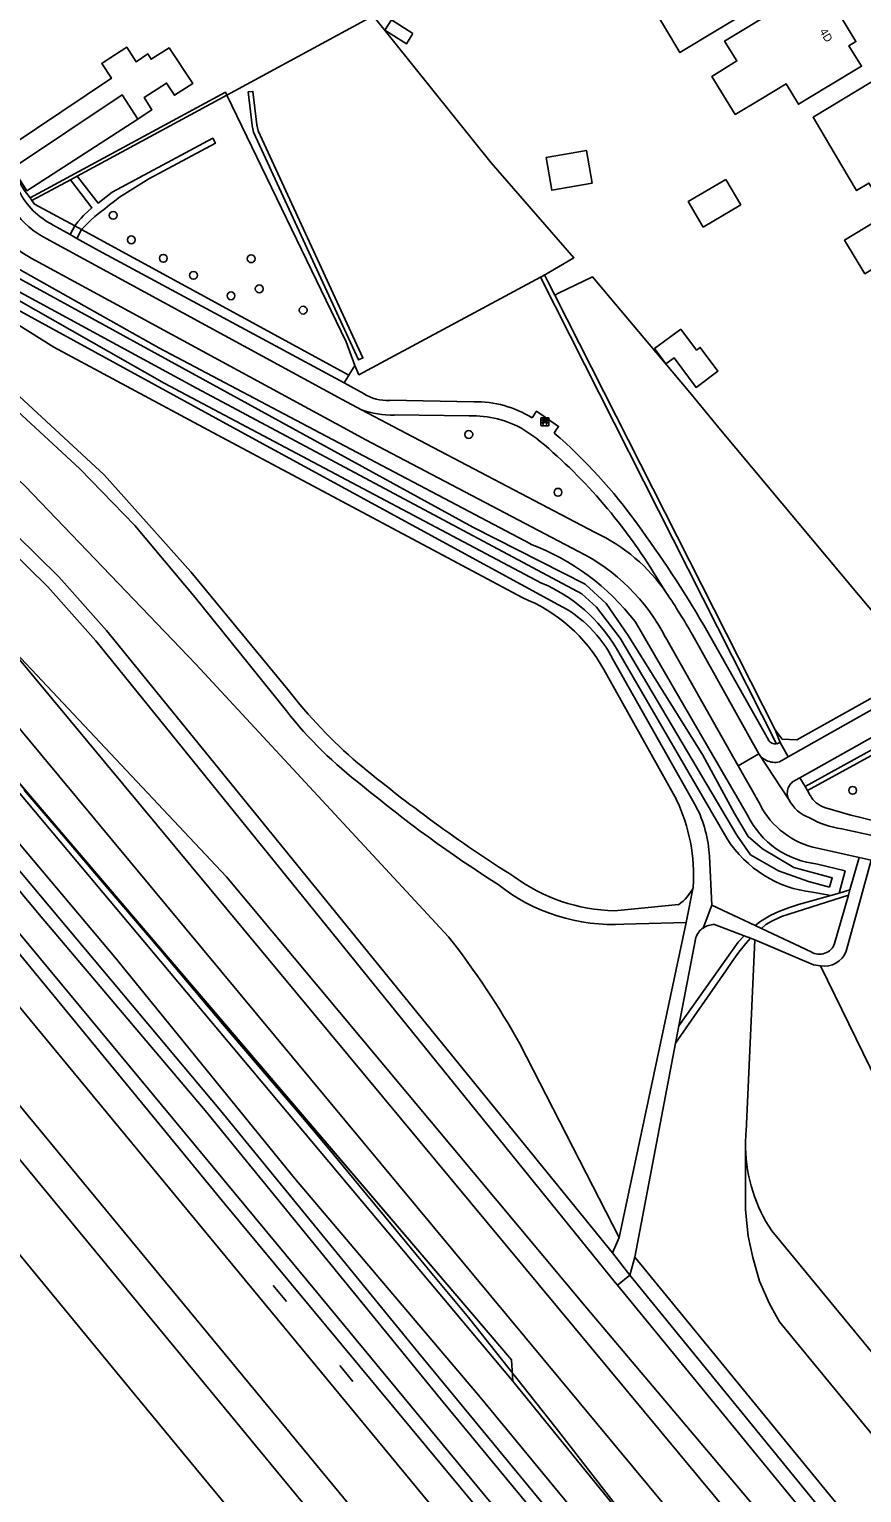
# Model space of a CAD drawing. Extents: x 157321 to 158827, y 386650 to 388532.
# Drawn here: x 157520.9 to 157625, y 387367.2 to 387550 of the extents above; entities that cross this region are included whole.
import ezdxf

# ---------------------------------------------------------------- set-up
doc = ezdxf.new("R2010")
doc.units = 0
for name, color, linetype in [('IMGEO_Bank', 7, 'Continuous'), ('IMGEO_Berm_groen', 7, 'Continuous'), ('IMGEO_Boom', 7, 'Continuous'), ('IMGEO_Fietspad_gesloten', 7, 'Continuous'), ('IMGEO_Grasland_overig', 7, 'Continuous'), ('IMGEO_Groenvoorziening', 7, 'Continuous'), ('IMGEO_Haag', 7, 'Continuous'), ('IMGEO_Hek', 7, 'Continuous'), ('IMGEO_Loofbos', 7, 'Continuous'), ('IMGEO_Pand', 7, 'Continuous'), ('IMGEO_Pand_nummerreeks', 7, 'Continuous'), ('IMGEO_Spoor', 7, 'Continuous'), ('IMGEO_Spoorbaan_halfverhard', 7, 'Continuous'), ('IMGEO_Voetpad_halfverhard', 7, 'Continuous'), ('IMGEO_Voetpad_onverhard', 7, 'Continuous'), ('IMGEO_Voetpad_open', 7, 'Continuous'), ('IMGEO_Waterloop', 7, 'Continuous')]:
    doc.layers.add(name, color=color, linetype=linetype)

msp = doc.modelspace()

# ---------------------------------------------------------------- linework, layer by layer
at = {"layer": 'IMGEO_Bank'}
for p, q in [((157584.9, 387500.57), (157584.9, 387501.41)), ((157584.9, 387501.41), (157584.9, 387500.57)), ((157584.97, 387501.5), (157585.81, 387501.5)), ((157585.81, 387501.5), (157584.97, 387501.5)), ((157585.21, 387501), (157585.21, 387501.11)), ((157585.25, 387501.11), (157585.25, 387501)), ((157585.54, 387501.11), (157585.26, 387501.11)), ((157585.26, 387501), (157585.54, 387501)), ((157585.55, 387501), (157585.55, 387501.11)), ((157585.59, 387501.11), (157585.59, 387501)), ((157585.9, 387501.42), (157585.9, 387500.58)), ((157585.9, 387500.58), (157585.9, 387501.42)), ((157585.82, 387500.5), (157584.98, 387500.5)), ((157584.98, 387500.5), (157585.82, 387500.5)), ((157585.59, 387500.89), (157585.2, 387500.89))]:
    msp.add_line(p, q, dxfattribs=at)
for points in [[(157585.15, 387500.89), (157585, 387500.89), (157585.11, 387501), (157585.2, 387501)], [(157585.2, 387501.11), (157585.11, 387501.11), (157585.11, 387501.28), (157585.68, 387501.28), (157585.68, 387501.11), (157585.6, 387501.11)], [(157585.6, 387501), (157585.68, 387501), (157585.79, 387500.89), (157585.65, 387500.89)], [(157585.2, 387500.89), (157585.2, 387500.68), (157585.15, 387500.68), (157585.15, 387500.89)], [(157585.64, 387500.89), (157585.64, 387500.68), (157585.6, 387500.68), (157585.6, 387500.89)]]:
    msp.add_lwpolyline(points, dxfattribs=at)
for centre, radius, start, end in [((157584.98, 387501.42), 0.0779, 92.4484, 184.2845), ((157584.98, 387501.42), 0.0779, 92.4484, 184.2845), ((157585.2, 387501.11), 0.00671, 2.8957, 87.1043), ((157585.2, 387501), 0.00671, 272.8957, 357.1043), ((157585.26, 387501.11), 0.00671, 92.8957, 177.1043), ((157585.26, 387501), 0.00671, 182.8957, 267.1043), ((157585.54, 387501.11), 0.00671, 2.8957, 87.1043), ((157585.54, 387501), 0.00671, 272.8957, 357.1043), ((157585.6, 387501.11), 0.00671, 92.8957, 177.1043), ((157585.6, 387501), 0.00671, 182.8957, 267.1043), ((157585.82, 387501.42), 0.0779, 2.4484, 94.2845), ((157585.82, 387501.42), 0.0779, 2.4484, 94.2845), ((157584.98, 387500.57), 0.0779, 182.4484, 274.2845), ((157584.98, 387500.57), 0.0779, 182.4484, 274.2845), ((157585.15, 387500.89), 0.00671, 2.8957, 87.1043), ((157585.2, 387500.89), 0.00671, 92.8957, 177.1043), ((157585.59, 387500.89), 0.00671, 2.8957, 87.1043), ((157585.65, 387500.89), 0.00671, 92.8957, 177.1043), ((157585.82, 387500.57), 0.0779, 272.4484, 4.2845), ((157585.82, 387500.57), 0.0779, 272.4484, 4.2845)]:
    msp.add_arc(centre, radius, start, end, dxfattribs=at)
at = {"layer": 'IMGEO_Berm_groen'}
for points in [[(157516.64, 387522.38), (157517.83, 387521.3), (157519.13, 387520.36), (157537.14, 387510.24), (157556.55, 387500), (157583.61, 387485.72)], [(157596.69, 387476.03), (157610.75, 387451.84)], [(157619.5, 387445.73), (157622.93, 387444.88), (157622.21, 387442.1)]]:
    msp.add_lwpolyline(points, dxfattribs=at)
for centre, radius, start, end in [((157572.82, 387457.47), 30.23, 37.8597, 69.1029), ((157620.59, 387456.61), 10.94, 205.9041, 264.3089)]:
    msp.add_arc(centre, radius, start, end, dxfattribs=at)
at = {"layer": 'IMGEO_Boom'}
for centre in [(157531.42, 387526.78), (157533.69, 387523.72), (157537.68, 387521.41), (157548.67, 387521.36), (157541.46, 387519.28), (157549.68, 387517.6), (157546.15, 387516.73), (157555.17, 387514.93), (157575.88, 387499.4), (157587.04, 387492.18), (157623.89, 387454.93)]:
    msp.add_circle(centre, 0.489, dxfattribs=at)
at = {"layer": 'IMGEO_Fietspad_gesloten'}
for points in [[(157562.47, 387502.49), (157560.04, 387503.76), (157523.03, 387523.87)], [(157589.59, 387484.79), (157562.94, 387498.78), (157560.71, 387500), (157521.18, 387521.45)], [(157562.47, 387502.49), (157567.23, 387500), (157591.69, 387487.16)], [(157609.56, 387458.01), (157600.5, 387474.06)], [(157612.16, 387459.49), (157603.86, 387474.36)], [(157633.34, 387468.97), (157630.82, 387467.56), (157615.83, 387459.13)], [(157617.28, 387456.5), (157632.86, 387465.24), (157633.78, 387465.75)], [(157612.16, 387459.49), (157609.56, 387458.01)], [(157615.9, 387453.79), (157612.16, 387459.49)], [(157615.83, 387459.13), (157614.73, 387458.51), (157614.51, 387458.46), (157614.31, 387458.43), (157614.1, 387458.43), (157613.89, 387458.44), (157613.68, 387458.47), (157613.48, 387458.52), (157613.28, 387458.58), (157613.09, 387458.67), (157612.91, 387458.77), (157612.73, 387458.88), (157612.57, 387459.01), (157612.42, 387459.16), (157612.29, 387459.32), (157612.16, 387459.49)], [(157612.3, 387453.16), (157609.56, 387458.01)], [(157615.9, 387453.79), (157615.88, 387453.82), (157615.82, 387453.97), (157615.77, 387454.12), (157615.74, 387454.28), (157615.71, 387454.44), (157615.71, 387454.6), (157615.72, 387454.76), (157615.74, 387454.92), (157615.77, 387455.07), (157615.82, 387455.23), (157615.89, 387455.37), (157615.96, 387455.51), (157616.05, 387455.65), (157616.15, 387455.77), (157616.26, 387455.89), (157616.38, 387455.99), (157616.51, 387456.09), (157616.65, 387456.17), (157617.28, 387456.5)], [(157628.24, 387448.87), (157622.54, 387450.13)], [(157624.71, 387446.53), (157619.48, 387447.73)], [(157624.71, 387446.53), (157626.18, 387446.2)]]:
    msp.add_lwpolyline(points, dxfattribs=at)
for centre, radius, start, end in [((157528.6, 387534.33), 11.85, 191.0101, 241.9677), ((157526.63, 387532.23), 12.08, 228.9851, 243.1767), ((157582.17, 387466.88), 22.4, 34.5492, 64.8511), ((157578.57, 387462.68), 24.7, 27.411, 63.505), ((157530.78, 387432.71), 84.11, 29.68, 33.8684), ((157620.14, 387455.96), 4.76, 207.2095, 249.9592), ((157621.47, 387457.82), 10.29, 206.9682, 258.8592), ((157624.1, 387461.41), 11.39, 240.5598, 262.1195)]:
    msp.add_arc(centre, radius, start, end, dxfattribs=at)
at = {"layer": 'IMGEO_Grasland_overig'}
for points in [[(158118.38, 386712.07), (158096.99, 386738.87), (158047.33, 386798.83), (157996.11, 386860.19), (157951.8, 386913.77), (157861.9, 387021.98), (157796.63, 387101.23), (157746.6, 387161.8), (157682.89, 387239.1), (157624.89, 387309.15), (157593.06, 387348.18), (157583.65, 387359.86), (157556.84, 387392.28), (157497.66, 387463.56), (157461.47, 387507.55), (157432.19, 387542.64), (157421.96, 387552.71), (157419.49, 387555.3), (157418.93, 387554.85), (157437.28, 387534.06), (157449.56, 387519.43), (157475.31, 387488.45), (157486.06, 387475.38)], [(157581.38, 387381.11), (157503.88, 387473.4), (157482.29, 387498.84), (157449.7, 387536.84), (157442.19, 387546.01), (157441.9, 387546.25), (157441.54, 387546.41), (157440.76, 387546.47), (157440.41, 387546.35), (157438.95, 387545.44), (157437.57, 387544.32), (157436.87, 387543.75)], [(157436.87, 387543.75), (157437.31, 387542.08), (157437.72, 387541.12), (157450.61, 387525.73), (157472.21, 387499.44), (157493.83, 387473.48), (157521.96, 387439.69), (157542.93, 387414.95), (157572.69, 387378.49), (157623.84, 387316.66), (157655.21, 387278.32), (157677.3, 387251.89), (157695.31, 387230.06), (157707.9, 387214.96), (157722.93, 387196.42), (157743.7, 387171.28), (157758, 387153.8), (157775.5, 387132.86), (157786.69, 387119.27), (157803.44, 387099.18), (157815.72, 387084)], [(157477.63, 387505.03), (157535.59, 387437.19), (157581.23, 387383.78), (157581.38, 387381.11)]]:
    msp.add_lwpolyline(points, dxfattribs=at)
at = {"layer": 'IMGEO_Groenvoorziening'}
for points in [[(157563.94, 387551.69), (157545.64, 387541.81)], [(157563.94, 387551.69), (157578.68, 387533.35), (157589.02, 387521.49), (157585.19, 387519.24)], [(157545.64, 387541.81), (157560.57, 387510.96), (157561.65, 387508.03)], [(157584.98, 387480.84), (157548.78, 387500), (157537.78, 387505.83), (157517.17, 387517.51), (157514.65, 387520.09)], [(157561.65, 387508.03), (157562.15, 387506.87), (157584.85, 387519.05)], [(157586.65, 387516.82), (157587.12, 387517.05), (157591.37, 387519.09), (157603.53, 387504.64), (157607.34, 387500), (157624.63, 387479.37), (157632.39, 387470.11)], [(157573.36, 387436.65), (157541.74, 387470.7), (157520.4, 387492.95), (157512.95, 387500), (157500, 387512.27), (157496.97, 387515.14)], [(157560.9, 387506.82), (157561.65, 387508.03)], [(157517.2, 387474.24), (157545.57, 387444.11), (157590.65, 387390.24), (157664.34, 387303.06)], [(157608.21, 387448.86), (157594.36, 387472.64)], [(157614.18, 387462.5), (157615.09, 387461.33), (157616.92, 387461.23), (157629.94, 387468.54), (157632.5, 387469.98)], [(157621.17, 387441.81), (157618.85, 387442.21)], [(157611.66, 387436.24), (157610.56, 387412.31)], [(157619.87, 387432.99), (157647.32, 387376.81), (157637.95, 387370.58)], [(157594.7, 387399.06), (157582.28, 387423.26)], [(157724.62, 387240.46), (157716.8, 387250), (157596.63, 387396.59)], [(157581.38, 387381.11), (157581.39, 387381.1), (157671.49, 387270.21)]]:
    msp.add_lwpolyline(points, dxfattribs=at)
for centre, radius, start, end in [((157577.38, 387462.67), 19.69, 30.4164, 67.3078), ((157620.52, 387456.71), 14.6, 212.512, 263.423), ((157490.08, 387371.5), 105.73, 29.3068, 38.0338), ((157629.66, 387410.69), 19.17, 175.1557, 181.2398)]:
    msp.add_arc(centre, radius, start, end, dxfattribs=at)
at = {"layer": 'IMGEO_Haag'}
for points in [[(157545.64, 387541.81), (157545.45, 387542.16), (157521.02, 387528.96)], [(157526.92, 387531.69), (157545.64, 387541.81)], [(157548.28, 387542.2), (157548.81, 387538), (157548.96, 387537.17), (157562.1, 387508.71), (157562.64, 387508.96), (157549.53, 387537.35), (157549.4, 387538.09), (157548.88, 387542.27), (157548.28, 387542.2)], [(157521.02, 387528.96), (157520.3, 387529.94), (157518.83, 387532.4), (157518.83, 387532.68)], [(157521.25, 387528.63), (157526.06, 387531.23)], [(157521.25, 387528.63), (157521.02, 387528.96)], [(157526.62, 387525.45), (157521.57, 387528.19), (157521.25, 387528.63)], [(157526.04, 387524.38), (157526.62, 387525.45)], [(157526.87, 387523.9), (157527.45, 387525)], [(157527.45, 387525), (157560.9, 387506.82)], [(157585.19, 387519.24), (157585.37, 387519.34), (157585.74, 387518.61), (157586.65, 387516.82)], [(157584.85, 387519.05), (157585.19, 387519.24)], [(157584.85, 387519.05), (157614.38, 387460.76)], [(157586.65, 387516.82), (157614.18, 387462.5)], [(157560.28, 387505.84), (157560.9, 387506.82)], [(157634.51, 387464.53), (157633.82, 387464.15), (157617.93, 387455.42)], [(157632.33, 387462.64), (157618.23, 387454.91)], [(157614.81, 387460.92), (157614.18, 387462.5)]]:
    msp.add_lwpolyline(points, dxfattribs=at)
at = {"layer": 'IMGEO_Hek'}
for points in [[(157671.49, 387270.21), (157581.38, 387381.11), (157581.23, 387383.78), (157477.63, 387505.03)], [(157595.47, 387364.07), (157586.82, 387375.23), (157575.83, 387389.07), (157571.26, 387394.58), (157566.74, 387400.03), (157562.7, 387404.91), (157558.42, 387410.08), (157554.22, 387415.09), (157549.91, 387420.08), (157545.1, 387425.77), (157541.6, 387429.92), (157537.4, 387434.89), (157533.48, 387439.48), (157529.58, 387444.04), (157524.53, 387449.98), (157520.29, 387454.96)], [(157553.07, 387391.05), (157551.44, 387393.05)], [(157561.39, 387381.08), (157559.75, 387383.08)]]:
    msp.add_lwpolyline(points, dxfattribs=at)
at = {"layer": 'IMGEO_Loofbos'}
for points in [[(157861.05, 387046.47), (157695.61, 387250), (157656.75, 387297.8), (157500, 387486.32), (157496.88, 387490.07), (157491.71, 387500), (157484.63, 387513.61), (157488.56, 387508.46), (157495.01, 387500), (157500, 387493.45), (157503.77, 387488.5), (157517.2, 387474.24)], [(157661, 387301.29), (157517.2, 387474.24)], [(157610.49, 387410.28), (157610.47, 387402.5), (157610.81, 387399.23), (157611.39, 387396.55), (157612.23, 387393.61), (157613.49, 387390.76), (157614.73, 387388.53), (157632.92, 387366.46), (157641.23, 387356.15), (157657.85, 387336.5), (157675.47, 387313.68), (157731.68, 387246.15)], [(157613.78, 387399.89), (157637.95, 387370.58)]]:
    msp.add_lwpolyline(points, dxfattribs=at)
msp.add_arc((157629.83, 387410.68), 19.35, 181.2024, 213.9147, dxfattribs=at)
at = {"layer": 'IMGEO_Pand'}
for points in [[(157598.68, 387553.12), (157608.07, 387558.76), (157611.69, 387552.79), (157602.28, 387547.12), (157598.68, 387553.12)], [(157614.07, 387552.3), (157618.35, 387554.88), (157620, 387552.11), (157621.53, 387553.05), (157624.3, 387548.5), (157623.42, 387547.97), (157624.99, 387545.41), (157620.71, 387542.83), (157617.1, 387540.66), (157615.56, 387543.22), (157612.4, 387541.31), (157609.21, 387539.39), (157606.26, 387544.11), (157609.41, 387546.08), (157607.86, 387548.55), (157614.07, 387552.3)], [(157568.9, 387549.49), (157568.08, 387548.2), (157565.4, 387549.9), (157566.22, 387551.2), (157568.9, 387549.49)], [(157628.11, 387544.57), (157632.38, 387547.15), (157632.59, 387546.81), (157631.51, 387546.25), (157634.82, 387540.79), (157635.84, 387541.4), (157638.32, 387537.29), (157634.05, 387534.7), (157632.82, 387533.95), (157632.35, 387534.72), (157629.6, 387533.04), (157630.07, 387532.28), (157626.39, 387530.04), (157625.92, 387530.81), (157624.37, 387529.87), (157622.53, 387532.97), (157618.94, 387539.03), (157628.11, 387544.57)], [(157534.48, 387538.81), (157532.55, 387541.82), (157518.83, 387532.68)], [(157534.48, 387538.81), (157520.63, 387529.86), (157518.83, 387532.68)], [(157591.31, 387530.79), (157586.26, 387529.91), (157585.55, 387534), (157590.61, 387534.88), (157591.31, 387530.79)], [(157638.7, 387533.28), (157640.53, 387530.28), (157645.03, 387533.01), (157646.58, 387533.95), (157649.9, 387528.49), (157645.63, 387525.89), (157640.88, 387523.01), (157638.8, 387526.43), (157635.98, 387524.72), (157635.46, 387525.58), (157633.11, 387524.16), (157633.89, 387522.87), (157629.36, 387520.12), (157628.58, 387521.41), (157625.42, 387519.49), (157622.88, 387523.68), (157634.42, 387530.68), (157638.7, 387533.28)], [(157608.01, 387531.28), (157609.89, 387528.1), (157605.2, 387525.32), (157603.32, 387528.5), (157608.01, 387531.28)], [(157602.39, 387512.57), (157604.36, 387509.94), (157604.83, 387510.28), (157607.03, 387507.33), (157604.3, 387505.29), (157601.55, 387508.99), (157600.54, 387508.24), (157599.12, 387510.13), (157602.39, 387512.57)]]:
    msp.add_lwpolyline(points, dxfattribs=at)
at = {"layer": 'IMGEO_Spoor'}
for points in [[(157408.21, 387562.68), (157414.06, 387555.61), (157571.71, 387364.96), (157581.65, 387352.63), (157671.59, 387243.98), (157730.4, 387172.63), (157983.73, 386866.1), (158139.86, 386676.99)], [(157401.12, 387559.03), (157406.95, 387551.98), (157427.78, 387526.75), (157695.04, 387203.36), (157741.5, 387147.28), (157786.43, 387092.72), (157971.28, 386869.29), (158068.29, 386751.61), (158134.42, 386671.62)], [(157397.27, 387557.16), (157403.15, 387550.03), (157560.19, 387359.8), (157579.7, 387336.08), (157628.66, 387277.02), (158131.31, 386668.54)], [(157480.96, 387443.92), (157534.02, 387379.54), (157736.12, 387135.04), (157755.26, 387111.71), (157792.53, 387066.53), (157814.63, 387039.92), (157934.91, 386894.34), (157975.15, 386845.51), (158081.43, 386716.93)]]:
    msp.add_lwpolyline(points, dxfattribs=at)
at = {"layer": 'IMGEO_Spoorbaan_halfverhard'}
msp.add_lwpolyline([(157897.26, 386977.61), (157733.75, 387175.56), (157604.98, 387331.2), (157576.98, 387365.25), (157545.3, 387403.37), (157486.06, 387475.38)], dxfattribs=at)
at = {"layer": 'IMGEO_Voetpad_halfverhard'}
for points in [[(157523.92, 387525.57), (157526.04, 387524.38)], [(157526.04, 387524.38), (157526.87, 387523.9)], [(157526.87, 387523.9), (157529.59, 387522.37), (157560.28, 387505.84)], [(157514.02, 387517.92), (157546.93, 387500), (157587.11, 387478.12)], [(157593.84, 387397.14), (157530.56, 387474.9), (157524.64, 387481.6), (157505.89, 387500), (157500, 387505.78), (157496.55, 387509.17), (157492.41, 387513.73), (157489.57, 387517.41)], [(157582.56, 387479.01), (157543.27, 387500), (157523.98, 387510.31), (157513.41, 387516.94)], [(157553.26, 387467.52), (157541.14, 387482.24), (157530.29, 387494.37), (157508.51, 387514.46)], [(157508.13, 387512.99), (157512.15, 387509), (157527.24, 387495.09), (157534.14, 387488.01), (157541.66, 387479.04), (157553.08, 387464.86)], [(157594.47, 387393.09), (157594.18, 387393.44), (157529.23, 387473.63), (157523.24, 387480.36), (157503.24, 387500), (157500, 387503.18), (157497, 387506.12), (157492.08, 387511.35)], [(157562.78, 387504.49), (157560.28, 387505.84)], [(157576.5, 387503.49), (157565.95, 387503.67)], [(157575.94, 387501.71), (157566.56, 387501.84)], [(157586.56, 387499.58), (157586.83, 387500), (157587.11, 387500.41), (157584.34, 387502.3), (157583.8, 387501.48)], [(157584.26, 387498.99), (157582.78, 387500)], [(157600.62, 387479.58), (157598.97, 387482.17)], [(157613.34, 387461.26), (157605.27, 387475.57)], [(157601.84, 387453.8), (157592.76, 387470.05)], [(157593.94, 387471.25), (157604.28, 387452.97)], [(157615.83, 387459.13), (157614.81, 387460.92)], [(157617.93, 387455.42), (157617.28, 387456.5)], [(157617.93, 387455.42), (157618.23, 387454.91)], [(157618.23, 387454.91), (157618.59, 387454.28)], [(157620.35, 387452.8), (157623.64, 387451.85), (157624.72, 387451.58), (157626.02, 387451.26), (157627.15, 387451.05)], [(157605.97, 387446.69), (157606.28, 387440.58)], [(157626.18, 387446.2), (157624.73, 387440.88), (157623.08, 387434.83)], [(157623.54, 387442.49), (157624.71, 387446.53)], [(157603.08, 387438.44), (157603.96, 387442.84)], [(157623.36, 387441.85), (157623.54, 387442.49)], [(157602.12, 387440.65), (157594.1, 387439.89)], [(157621.62, 387435.79), (157623.36, 387441.85)], [(157606.28, 387440.58), (157605.18, 387437.73)], [(157606.28, 387440.58), (157611.71, 387438.04)], [(157594.7, 387399.06), (157603.08, 387438.44)], [(157595.29, 387438.22), (157603.08, 387438.44)], [(157606.6, 387438.18), (157610.32, 387436.76)], [(157611.71, 387438.04), (157612.49, 387437.67)], [(157612.49, 387437.67), (157618.71, 387434.75)], [(157604.27, 387436.55), (157602.16, 387425.51)], [(157611.1, 387436.46), (157610.32, 387436.76)], [(157611.66, 387436.24), (157611.1, 387436.46)], [(157619.87, 387432.99), (157618.97, 387433.14), (157611.66, 387436.24)], [(157602.16, 387425.51), (157601.75, 387423.36)], [(157601.75, 387423.36), (157596.63, 387396.59)], [(157593.84, 387397.14), (157594.7, 387399.06)], [(157596.01, 387394.35), (157593.84, 387397.14)], [(157596.63, 387396.59), (157596.01, 387394.35)], [(157596.01, 387394.35), (157594.47, 387393.09)], [(157724.62, 387240.46), (157724.23, 387240.15), (157722.1, 387239.97), (157713.91, 387250), (157596.01, 387394.35)], [(157803, 387139.66), (157801.53, 387141.41), (157774.67, 387174.28), (157720.59, 387238.92), (157711.56, 387250), (157667.65, 387303.9), (157594.47, 387393.09)]]:
    msp.add_lwpolyline(points, dxfattribs=at)
for centre, radius, start, end in [((157528.14, 387534.1), 9.51, 206.4894, 243.724), ((157565.67, 387509.08), 5.43, 237.7795, 273.0051), ((157576.75, 387490.14), 13.35, 58.1167, 91.0571), ((157566.3, 387513.28), 11.45, 250.4259, 271.2723), ((157576.38, 387488.97), 12.75, 59.8921, 91.9684), ((157543.25, 387449.56), 66.17, 35.731, 49.1113), ((157541.47, 387446.74), 67.54, 31.6415, 50.6817), ((157479.97, 387402.25), 145.17, 30.3334, 36.3048), ((157575.31, 387460.49), 19.89, 28.709, 68.6142), ((157580.01, 387464.23), 15.6, 26.75, 62.9323), ((157602.86, 387505.98), 62.76, 217.7907, 229.4007), ((157593.69, 387496.67), 51.58, 218.071, 232.9255), ((157614.23, 387461.78), 1.04, 210.1538, 278.3474), ((157614.23, 387461.79), 1.05, 278.4169, 303.8009), ((157683.56, 387605.05), 190.52, 230.3626, 237.6159), ((157669.73, 387584.7), 167.83, 230.3298, 237.4933), ((157581.65, 387444.2), 22.35, 356.5242, 25.4331), ((157621.31, 387455.74), 3.08, 208.1638, 251.9572), ((157590.58, 387445.91), 15.41, 2.8978, 27.2647), ((157593.86, 387461.22), 23.04, 231.5688, 273.5522), ((157594.59, 387462.01), 22.13, 233.7896, 268.7241), ((157598.84, 387445.27), 5.67, 305.3554, 334.6184), ((157606.61, 387435.69), 2.5, 124.9736, 159.7016), ((157606.6, 387435.69), 2.48, 90.0486, 124.9485), ((157619.74, 387436.46), 2, 239.0862, 340.4236), ((157620.33, 387435.9), 2.95, 260.9263, 338.7823)]:
    msp.add_arc(centre, radius, start, end, dxfattribs=at)
at = {"layer": 'IMGEO_Voetpad_onverhard'}
for points in [[(157622.21, 387442.1), (157623.54, 387442.49)], [(157621.17, 387441.81), (157617.11, 387440.65), (157615.88, 387440.25), (157614.67, 387439.8), (157613.66, 387439.34), (157612.4, 387438.58), (157611.71, 387438.04)], [(157612.49, 387437.67), (157613.04, 387438.16), (157613.7, 387438.55), (157614.97, 387439.16), (157623.36, 387441.85)], [(157622.21, 387442.1), (157621.17, 387441.81)], [(157601.75, 387423.36), (157608.04, 387432.39), (157608.83, 387433.56), (157609.65, 387434.7), (157610.52, 387435.8), (157611.1, 387436.46)], [(157610.32, 387436.76), (157609.56, 387435.96), (157602.16, 387425.51)]]:
    msp.add_lwpolyline(points, dxfattribs=at)
at = {"layer": 'IMGEO_Voetpad_open'}
for points in [[(157518.66, 387535.5), (157531.2, 387543.91), (157529.99, 387545.77), (157530.4, 387546.05), (157533.11, 387547.8), (157534.29, 387545.98), (157535.74, 387546.95), (157536.16, 387546.29), (157538.4, 387547.71), (157541.38, 387543.27), (157539.07, 387541.78), (157538.09, 387543.3), (157535.29, 387541.49), (157536.27, 387539.97), (157534.9, 387539.09), (157534.48, 387538.81)], [(157526.92, 387531.69), (157529.52, 387528.31), (157531.27, 387529.66), (157543.86, 387536.41), (157544.2, 387535.78), (157535.87, 387531.34), (157532.19, 387529.06), (157531.58, 387528.57), (157530.97, 387528.08), (157530.36, 387527.59), (157529.74, 387527.12), (157529.13, 387526.63), (157528.62, 387526.18), (157527.99, 387525.56), (157527.45, 387525)], [(157526.06, 387531.23), (157526.92, 387531.69)], [(157526.62, 387525.45), (157527.01, 387525.95), (157527.4, 387526.43), (157527.72, 387526.78), (157528.28, 387527.31), (157528.76, 387527.73), (157526.06, 387531.23)], [(157527.45, 387525), (157526.62, 387525.45)]]:
    msp.add_lwpolyline(points, dxfattribs=at)
at = {"layer": 'IMGEO_Waterloop'}
for points in [[(157439.9, 387541.54), (157439.51, 387542.66), (157440, 387543.33), (157440.6, 387543.59), (157441.25, 387543.35), (157442.05, 387542.65), (157455.35, 387526.75), (157484.16, 387491.77), (157514.11, 387454.82), (157531.63, 387434.1), (157554.09, 387406.46), (157577.29, 387379.12), (157590.44, 387363.19)], [(157958.66, 386913.28), (157897.14, 386987.42), (157800.36, 387104.35), (157718.27, 387204.49), (157665.97, 387268.12), (157603.76, 387343.06), (157595.04, 387353.81), (157569.62, 387384.62), (157544.83, 387414.91), (157513.2, 387452.57), (157480.33, 387492.28), (157439.9, 387541.54)], [(157620.98, 387442.82), (157621.33, 387444.01), (157619.34, 387444.54), (157616.51, 387445.29), (157612.61, 387447.63), (157610.81, 387449.16), (157609.12, 387452.05), (157605.16, 387459.33), (157595.8, 387474.28), (157593.07, 387478.29), (157590.43, 387480.71), (157576.39, 387487.81), (157518.81, 387519.33)], [(157518.36, 387517.93), (157541.92, 387505.14), (157590, 387479.5), (157591.84, 387477.82), (157594.83, 387473.94), (157597.61, 387469.23), (157609.41, 387449.34), (157611.09, 387446.89), (157614.62, 387444.88), (157618.37, 387443.53), (157620.98, 387442.82)]]:
    msp.add_lwpolyline(points, dxfattribs=at)

# ---------------------------------------------------------------- texts
at = {"layer": 'IMGEO_Pand_nummerreeks'}
msp.add_text('4D', height=1, rotation=301.3234, dxfattribs=at).set_placement((157619.7, 387549.76))

doc.saveas('drawing.dxf')
